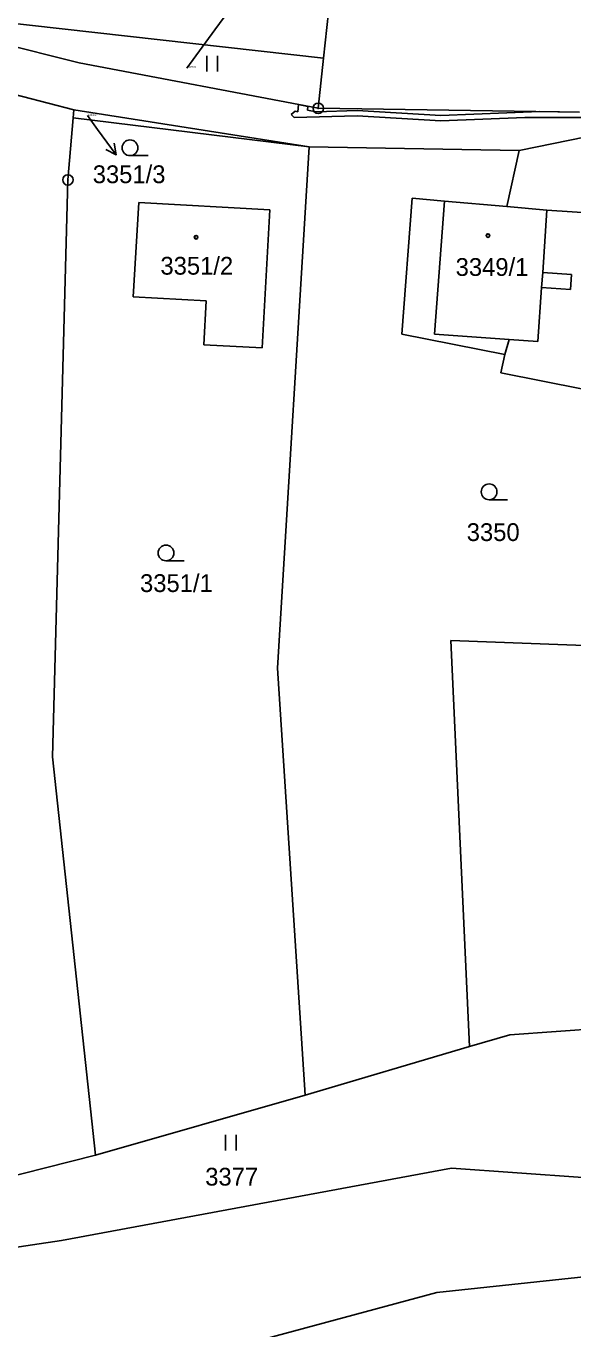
# Model space of a CAD drawing. Extents: x -593183 to -588034, y -1130415 to -1124994.
# Drawn here: x -592484.2 to -592431.9, y -1128548.3 to -1128423.8 of the extents above; entities that cross this region are included whole.
import ezdxf

# ---------------------------------------------------------------- set-up
doc = ezdxf.new("R2010")
doc.units = 0
for name, color, linetype in [('Vrstva 1', 7, 'Continuous'), ('Vrstva 16', 7, 'Continuous'), ('Vrstva 18', 7, 'Continuous'), ('Vrstva 19', 7, 'Continuous'), ('Vrstva 24', 7, 'Continuous'), ('Vrstva 25', 7, 'Continuous'), ('Vrstva 27', 7, 'Continuous'), ('Vrstva 4', 7, 'Continuous')]:
    doc.layers.add(name, color=color, linetype=linetype)

msp = doc.modelspace()

# ---------------------------------------------------------------- linework, layer by layer
at = {"layer": 'Vrstva 1'}
for p, q in [((-592451.14, -1128383.75), (-592455.76, -1128426.89)), ((-592492.8, -1128422.75), (-592455.76, -1128426.89)), ((-592492.91, -1128423.86), (-592479.11, -1128427.35)), ((-592479.11, -1128427.35), (-592456.27, -1128431.69)), ((-592455.76, -1128426.89), (-592456.27, -1128431.69)), ((-592493.13, -1128428.35), (-592479.62, -1128431.82)), ((-592437.07, -1128435.72), (-592407.09, -1128429.58)), ((-592479.62, -1128431.82), (-592479.69, -1128432.61)), ((-592479.62, -1128431.82), (-592457.15, -1128435.37)), ((-592456.27, -1128431.69), (-592431.29, -1128432.06)), ((-592479.69, -1128432.61), (-592480.19, -1128438.53)), ((-592479.69, -1128432.61), (-592457.15, -1128435.37)), ((-592457.15, -1128435.37), (-592460.17, -1128485.17)), ((-592457.15, -1128435.37), (-592437.07, -1128435.72)), ((-592437.07, -1128435.72), (-592438.25, -1128441.08)), ((-592480.19, -1128438.53), (-592481.67, -1128493.64)), ((-592448.27, -1128453.27), (-592447.31, -1128440.27)), ((-592447.31, -1128440.27), (-592444.21, -1128440.55)), ((-592444.21, -1128440.55), (-592445.15, -1128453.28)), ((-592444.21, -1128440.55), (-592438.25, -1128441.08)), ((-592473.97, -1128449.7), (-592473.43, -1128440.68)), ((-592473.43, -1128440.68), (-592460.9, -1128441.4)), ((-592460.9, -1128441.4), (-592461.64, -1128454.57)), ((-592438.25, -1128441.08), (-592434.41, -1128441.42)), ((-592434.41, -1128441.42), (-592434.82, -1128447.38)), ((-592434.41, -1128441.42), (-592418.51, -1128442.49)), ((-592434.82, -1128447.38), (-592432.07, -1128447.56)), ((-592432.07, -1128447.56), (-592432.17, -1128449.01)), ((-592434.92, -1128448.82), (-592435.27, -1128453.96)), ((-592432.17, -1128449.01), (-592434.92, -1128448.82)), ((-592466.97, -1128450.07), (-592473.97, -1128449.7)), ((-592467.19, -1128454.27), (-592466.97, -1128450.07)), ((-592448.27, -1128453.27), (-592438.45, -1128455.22)), ((-592445.15, -1128453.28), (-592438.01, -1128453.77)), ((-592438.01, -1128453.77), (-592435.27, -1128453.96)), ((-592461.64, -1128454.57), (-592467.19, -1128454.27)), ((-592438.45, -1128455.22), (-592438.83, -1128456.95)), ((-592438.83, -1128456.95), (-592430.94, -1128458.51)), ((-592443.6, -1128482.52), (-592441.81, -1128521.33)), ((-592443.6, -1128482.52), (-592416.19, -1128483.56)), ((-592460.17, -1128485.17), (-592457.51, -1128525.98)), ((-592481.67, -1128493.64), (-592477.54, -1128531.71)), ((-592437.97, -1128520.2), (-592413.19, -1128518.4)), ((-592441.81, -1128521.33), (-592437.97, -1128520.2)), ((-592457.51, -1128525.98), (-592441.81, -1128521.33)), ((-592457.51, -1128525.98), (-592477.54, -1128531.71)), ((-592492.41, -1128535.44), (-592477.54, -1128531.71)), ((-592480.79, -1128539.86), (-592443.53, -1128532.95)), ((-592430.98, -1128533.83), (-592443.53, -1128532.95)), ((-592528.53, -1128546.82), (-592480.79, -1128539.86)), ((-592444.93, -1128544.83), (-592424.51, -1128542.64)), ((-592444.93, -1128544.83), (-592475.73, -1128553.1))]:
    msp.add_line(p, q, dxfattribs=at)
at = {"layer": 'Vrstva 16'}
for p, q in [((-592468.84, -1128427.85), (-592466.14, -1128424.19)), ((-592478.31, -1128432.39), (-592477.35, -1128433.71))]:
    msp.add_line(p, q, dxfattribs=at)
at = {"layer": 'Vrstva 24'}
for centre, radius in [((-592456.27, -1128431.69), 0.5), ((-592456.27, -1128431.69), 0.0327), ((-592480.19, -1128438.53), 0.5), ((-592480.19, -1128438.53), 0.0327)]:
    msp.add_circle(centre, radius, dxfattribs=at)
at = {"layer": 'Vrstva 25'}
for p, q in [((-592466.14, -1128424.19), (-592464.36, -1128421.78)), ((-592466.93, -1128426.68), (-592466.93, -1128428.18)), ((-592465.91, -1128428.18), (-592465.91, -1128426.68)), ((-592477.35, -1128433.71), (-592475.58, -1128436.13)), ((-592472.51, -1128436.21), (-592474.26, -1128436.21)), ((-592438.19, -1128469.08), (-592439.94, -1128469.08)), ((-592469.07, -1128474.92), (-592470.82, -1128474.92)), ((-592465.13, -1128529.77), (-592465.13, -1128531.27)), ((-592464.1, -1128531.27), (-592464.1, -1128529.77))]:
    msp.add_line(p, q, dxfattribs=at)
msp.add_lwpolyline([(-592475.77, -1128435.03), (-592475.58, -1128436.13), (-592476.57, -1128435.62)], dxfattribs=at)
for centre, radius in [((-592474.26, -1128435.46), 0.75), ((-592467.94, -1128444), 0.175), ((-592467.94, -1128444), 0.15), ((-592440.05, -1128443.85), 0.175), ((-592440.05, -1128443.85), 0.15), ((-592439.94, -1128468.33), 0.75), ((-592470.82, -1128474.17), 0.75)]:
    msp.add_circle(centre, radius, dxfattribs=at)
at = {"layer": 'Vrstva 27'}
for p, q in [((-592458.21, -1128432.01), (-592458.17, -1128431.33)), ((-592458.17, -1128431.33), (-592457.28, -1128431.5)), ((-592457.28, -1128431.5), (-592457.3, -1128431.88)), ((-592458.87, -1128432.28), (-592458.49, -1128431.96)), ((-592458.58, -1128432.58), (-592458.87, -1128432.28)), ((-592452.55, -1128432.41), (-592458.58, -1128432.58)), ((-592458.49, -1128431.96), (-592458.21, -1128432.01)), ((-592457.3, -1128431.88), (-592456.48, -1128432.04)), ((-592456.48, -1128432.04), (-592452.54, -1128431.91)), ((-592444.57, -1128432.87), (-592452.55, -1128432.41)), ((-592452.54, -1128431.91), (-592444.57, -1128432.37)), ((-592444.57, -1128432.37), (-592435.09, -1128432)), ((-592436.54, -1128432.56), (-592444.57, -1128432.87)), ((-592430.71, -1128432.56), (-592436.54, -1128432.56)), ((-592435.09, -1128432), (-592431.29, -1128432.06))]:
    msp.add_line(p, q, dxfattribs=at)
at = {"layer": 'Vrstva 4'}
for p, q in [((-592434.82, -1128447.38), (-592434.92, -1128448.82)), ((-592438.01, -1128453.77), (-592438.45, -1128455.22))]:
    msp.add_line(p, q, dxfattribs=at)

# ---------------------------------------------------------------- texts
at = {"layer": 'Vrstva 16'}
msp.add_text('3351/3', height=1.7, dxfattribs=at).set_placement((-592477.82, -1128438.84))
at = {"layer": 'Vrstva 18'}
for s, height, p in [('3322/3', 0.2, (-592468.84, -1128427.85)), ('3351/3', 0.2, (-592478.31, -1128432.39)), ('3350', 1.7, (-592442.08, -1128473.03)), ('3351/1', 1.7, (-592473.3, -1128477.9)), ('3377', 1.7, (-592467.07, -1128534.61))]:
    msp.add_text(s, height=height, dxfattribs=at).set_placement(p)
at = {"layer": 'Vrstva 19'}
for s, p in [('3351/2', (-592471.35, -1128447.58)), ('3349/1', (-592443.14, -1128447.7))]:
    msp.add_text(s, height=1.7, dxfattribs=at).set_placement(p)

doc.saveas('drawing.dxf')
